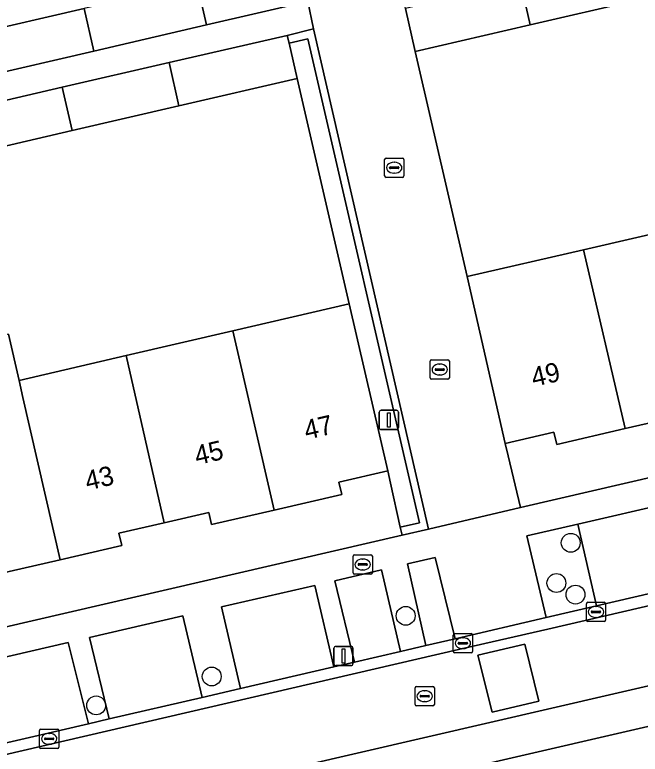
# Model space of a CAD drawing. Extents: x 156412 to 157779, y 382335 to 383768.
# Drawn here: x 156866.82 to 156899.28, y 382660.3 to 382698.63 of the extents above; entities that cross this region are included whole.
import ezdxf

# ---------------------------------------------------------------- set-up
doc = ezdxf.new("R2010")
doc.units = 0
for name, color, linetype in [('IMGEO_Berm_groen', 7, 'Continuous'), ('IMGEO_Boom', 7, 'Continuous'), ('IMGEO_Brandkraan', 7, 'Continuous'), ('IMGEO_Erf', 7, 'Continuous'), ('IMGEO_Groenvoorziening', 7, 'Continuous'), ('IMGEO_Kolk', 7, 'Continuous'), ('IMGEO_Lichtmast', 7, 'Continuous'), ('IMGEO_Muur', 7, 'Continuous'), ('IMGEO_Pand', 7, 'Continuous'), ('IMGEO_Pand_nummerreeks', 7, 'Continuous'), ('IMGEO_Parkeervlak_open', 7, 'Continuous'), ('IMGEO_Rijbaan_lokaal_gesloten', 7, 'Continuous'), ('IMGEO_Rijbaan_lokaal_open', 7, 'Continuous'), ('IMGEO_Rioolput', 7, 'Continuous'), ('IMGEO_Voetpad_open', 7, 'Continuous')]:
    doc.layers.add(name, color=color, linetype=linetype)

msp = doc.modelspace()

# ---------------------------------------------------------------- linework, layer by layer
at = {"layer": 'IMGEO_Berm_groen'}
msp.add_lwpolyline([(156888.634, 382670.501), (156887.197, 382670.165), (156888.16, 382665.937), (156889.682, 382666.277)], close=True, dxfattribs=at)
at = {"layer": 'IMGEO_Boom'}
for centre in [(156895.672, 382671.259), (156894.929, 382669.175), (156895.917, 382668.574), (156887.106, 382667.473), (156877.04, 382664.328), (156871.045, 382662.829)]:
    msp.add_circle(centre, 0.489, dxfattribs=at)
at = {"layer": 'IMGEO_Brandkraan'}
for p, q in [((156884.376, 382669.709), (156884.376, 382670.561)), ((156884.451, 382670.635), (156885.303, 382670.635)), ((156885.377, 382670.561), (156885.377, 382669.709)), ((156884.635, 382670.129), (156884.635, 382670.141)), ((156884.678, 382670.178), (156885.076, 382670.178)), ((156884.864, 382670.415), (156884.889, 382670.415)), ((156885.119, 382670.141), (156885.119, 382670.129)), ((156885.073, 382670.092), (156884.675, 382670.092)), ((156884.887, 382669.855), (156884.862, 382669.855)), ((156885.303, 382669.635), (156884.451, 382669.635))]:
    msp.add_line(p, q, dxfattribs=at)
for points in [[(156884.376, 382669.709), (156884.376, 382670.561)], [(156884.451, 382670.635), (156885.303, 382670.635)], [(156885.377, 382670.561), (156885.377, 382669.709)], [(156885.303, 382669.635), (156884.451, 382669.635)]]:
    msp.add_lwpolyline(points, dxfattribs=at)
for centre, radius, start, end in [((156884.453, 382670.559), 0.0765, 91.552, 178.448), ((156884.453, 382670.559), 0.0765, 91.552, 178.448), ((156885.301, 382670.559), 0.0765, 1.552, 88.448), ((156885.301, 382670.559), 0.0765, 1.552, 88.448), ((156884.675, 382670.138), 0.0403, 85.8775, 175.7526), ((156884.672, 382670.128), 0.0366, 178.938, 274.7102), ((156885.076, 382670.135), 0.043, 264.8664, 352.4533), ((156885.08, 382670.14), 0.0386, 1.7309, 96.639), ((156884.453, 382669.711), 0.0765, 181.552, 268.448), ((156884.453, 382669.711), 0.0765, 181.552, 268.448), ((156885.301, 382669.711), 0.0765, 271.552, 358.448), ((156885.301, 382669.711), 0.0765, 271.552, 358.448)]:
    msp.add_arc(centre, radius, start, end, dxfattribs=at)
for centre, major_axis, ratio, start_param, end_param in [((156884.863, 382670.135), (-0.387, 0.002), 0.722429, 4.712389, 7.853982), ((156884.888, 382670.135), (-0.39, 0.002), 0.717154, 1.570796, 4.712389)]:
    msp.add_ellipse(centre, major_axis=major_axis, ratio=ratio, start_param=start_param, end_param=end_param, dxfattribs=at)
at = {"layer": 'IMGEO_Erf'}
for points in [[(156899.119, 382699.395), (156893.568, 382698.113), (156887.6, 382696.735), (156890.292, 382685.06), (156896.338, 382686.456), (156901.877, 382687.734)], [(156864.577, 382697.612), (156870.42, 382698.958)], [(156866.498, 382682.072), (156867.045, 382679.681), (156872.596, 382680.964), (156878.14, 382682.246), (156884.178, 382683.642), (156881.475, 382695.326), (156875.341, 382693.909), (156869.797, 382692.629), (156864.233, 382691.343)], [(156901.701, 382677.919), (156898.493, 382677.178), (156894.949, 382676.361), (156894.803, 382676.995), (156892.274, 382676.411), (156892.419, 382675.776), (156893.061, 382673.083), (156932.808, 382682.278)], [(156848.729, 382662.829), (156886.92, 382671.657), (156886.829, 382672.067), (156886.321, 382674.35), (156886.175, 382674.984), (156883.642, 382674.398), (156883.788, 382673.764), (156880.278, 382672.952), (156877.037, 382672.202), (156876.891, 382672.837), (156874.579, 382672.302), (156872.224, 382671.757), (156872.37, 382671.123), (156869.171, 382670.383), (156865.911, 382669.628)], [(156921.541, 382666.777), (156881.479, 382657.529)]]:
    msp.add_lwpolyline(points, dxfattribs=at)
at = {"layer": 'IMGEO_Groenvoorziening'}
msp.add_lwpolyline([(156886.829, 382672.067), (156887.823, 382672.288), (156882.021, 382697.39), (156881.052, 382697.157), (156881.475, 382695.326), (156884.178, 382683.642), (156886.175, 382674.984), (156886.321, 382674.35)], close=True, dxfattribs=at)
at = {"layer": 'IMGEO_Kolk'}
for p, q in [((156886.088, 382691.207), (156886.94, 382691.207)), ((156886.013, 382690.281), (156886.013, 382691.133)), ((156886.501, 382690.987), (156886.526, 382690.987)), ((156887.014, 382691.133), (156887.014, 382690.281)), ((156886.272, 382690.701), (156886.272, 382690.713)), ((156886.71, 382690.664), (156886.312, 382690.664)), ((156886.315, 382690.75), (156886.713, 382690.75)), ((156886.524, 382690.427), (156886.499, 382690.427)), ((156886.756, 382690.713), (156886.756, 382690.701)), ((156886.94, 382690.207), (156886.088, 382690.207)), ((156888.373, 382679.817), (156888.373, 382680.669)), ((156888.448, 382680.743), (156889.3, 382680.743)), ((156888.861, 382680.523), (156888.886, 382680.523)), ((156889.374, 382680.669), (156889.374, 382679.817)), ((156888.632, 382680.237), (156888.632, 382680.249)), ((156889.07, 382680.2), (156888.672, 382680.2)), ((156888.675, 382680.286), (156889.073, 382680.286)), ((156889.116, 382680.249), (156889.116, 382680.237)), ((156889.3, 382679.743), (156888.448, 382679.743)), ((156888.884, 382679.963), (156888.859, 382679.963)), ((156896.482, 382667.248), (156896.482, 382668.1)), ((156896.557, 382668.174), (156897.409, 382668.174)), ((156896.97, 382667.954), (156896.995, 382667.954)), ((156897.483, 382668.1), (156897.483, 382667.248)), ((156896.741, 382667.668), (156896.741, 382667.68)), ((156897.179, 382667.631), (156896.781, 382667.631)), ((156896.784, 382667.717), (156897.182, 382667.717)), ((156897.225, 382667.68), (156897.225, 382667.668)), ((156897.409, 382667.174), (156896.557, 382667.174)), ((156896.993, 382667.394), (156896.968, 382667.394)), ((156889.576, 382665.626), (156889.576, 382666.478)), ((156889.651, 382666.552), (156890.503, 382666.552)), ((156890.064, 382666.332), (156890.089, 382666.332)), ((156890.577, 382666.478), (156890.577, 382665.626)), ((156889.835, 382666.046), (156889.835, 382666.058)), ((156890.273, 382666.009), (156889.875, 382666.009)), ((156889.878, 382666.095), (156890.276, 382666.095)), ((156890.319, 382666.058), (156890.319, 382666.046)), ((156890.503, 382665.552), (156889.651, 382665.552)), ((156890.087, 382665.772), (156890.062, 382665.772)), ((156868.106, 382660.67), (156868.106, 382661.522)), ((156868.181, 382661.596), (156869.033, 382661.596)), ((156868.594, 382661.376), (156868.619, 382661.376)), ((156869.107, 382661.522), (156869.107, 382660.67)), ((156868.365, 382661.09), (156868.365, 382661.102)), ((156868.803, 382661.053), (156868.405, 382661.053)), ((156868.408, 382661.139), (156868.806, 382661.139)), ((156868.849, 382661.102), (156868.849, 382661.09)), ((156869.033, 382660.596), (156868.181, 382660.596)), ((156868.617, 382660.816), (156868.592, 382660.816))]:
    msp.add_line(p, q, dxfattribs=at)
for points in [[(156886.088, 382691.207), (156886.94, 382691.207)], [(156886.013, 382690.281), (156886.013, 382691.133)], [(156887.014, 382691.133), (156887.014, 382690.281)], [(156886.94, 382690.207), (156886.088, 382690.207)], [(156888.373, 382679.817), (156888.373, 382680.669)], [(156888.448, 382680.743), (156889.3, 382680.743)], [(156889.374, 382680.669), (156889.374, 382679.817)], [(156889.3, 382679.743), (156888.448, 382679.743)], [(156896.482, 382667.248), (156896.482, 382668.1)], [(156896.557, 382668.174), (156897.409, 382668.174)], [(156897.483, 382668.1), (156897.483, 382667.248)], [(156897.409, 382667.174), (156896.557, 382667.174)], [(156889.576, 382665.626), (156889.576, 382666.478)], [(156889.651, 382666.552), (156890.503, 382666.552)], [(156890.577, 382666.478), (156890.577, 382665.626)], [(156890.503, 382665.552), (156889.651, 382665.552)], [(156868.106, 382660.67), (156868.106, 382661.522)], [(156868.181, 382661.596), (156869.033, 382661.596)], [(156869.107, 382661.522), (156869.107, 382660.67)], [(156869.033, 382660.596), (156868.181, 382660.596)]]:
    msp.add_lwpolyline(points, dxfattribs=at)
for centre, radius, start, end in [((156886.09, 382691.131), 0.0765, 91.552, 178.448), ((156886.09, 382691.131), 0.0765, 91.552, 178.448), ((156886.938, 382691.131), 0.0765, 1.552, 88.448), ((156886.938, 382691.131), 0.0765, 1.552, 88.448), ((156886.312, 382690.71), 0.0403, 85.8775, 175.7526), ((156886.309, 382690.7), 0.0366, 178.938, 274.7102), ((156886.713, 382690.707), 0.043, 264.8664, 352.4533), ((156886.717, 382690.712), 0.0386, 1.7309, 96.639), ((156886.09, 382690.283), 0.0765, 181.552, 268.448), ((156886.09, 382690.283), 0.0765, 181.552, 268.448), ((156886.938, 382690.283), 0.0765, 271.552, 358.448), ((156886.938, 382690.283), 0.0765, 271.552, 358.448), ((156888.45, 382680.667), 0.0765, 91.552, 178.448), ((156888.45, 382680.667), 0.0765, 91.552, 178.448), ((156889.298, 382680.667), 0.0765, 1.552, 88.448), ((156889.298, 382680.667), 0.0765, 1.552, 88.448), ((156888.672, 382680.246), 0.0403, 85.8775, 175.7526), ((156888.669, 382680.236), 0.0366, 178.938, 274.7102), ((156889.073, 382680.243), 0.043, 264.8664, 352.4533), ((156889.077, 382680.248), 0.0386, 1.7309, 96.639), ((156888.45, 382679.819), 0.0765, 181.552, 268.448), ((156888.45, 382679.819), 0.0765, 181.552, 268.448), ((156889.298, 382679.819), 0.0765, 271.552, 358.448), ((156889.298, 382679.819), 0.0765, 271.552, 358.448), ((156896.559, 382668.098), 0.0765, 91.552, 178.448), ((156896.559, 382668.098), 0.0765, 91.552, 178.448), ((156897.407, 382668.098), 0.0765, 1.552, 88.448), ((156897.407, 382668.098), 0.0765, 1.552, 88.448), ((156896.781, 382667.677), 0.0403, 85.8775, 175.7526), ((156896.778, 382667.667), 0.0366, 178.938, 274.7102), ((156897.182, 382667.674), 0.043, 264.8664, 352.4533), ((156897.186, 382667.679), 0.0386, 1.7309, 96.639), ((156896.559, 382667.25), 0.0765, 181.552, 268.448), ((156896.559, 382667.25), 0.0765, 181.552, 268.448), ((156897.407, 382667.25), 0.0765, 271.552, 358.448), ((156897.407, 382667.25), 0.0765, 271.552, 358.448), ((156889.653, 382666.476), 0.0765, 91.552, 178.448), ((156889.653, 382666.476), 0.0765, 91.552, 178.448), ((156890.501, 382666.476), 0.0765, 1.552, 88.448), ((156890.501, 382666.476), 0.0765, 1.552, 88.448), ((156889.875, 382666.055), 0.0403, 85.8775, 175.7526), ((156889.872, 382666.045), 0.0366, 178.938, 274.7102), ((156890.276, 382666.052), 0.043, 264.8664, 352.4533), ((156890.28, 382666.057), 0.0386, 1.7309, 96.639), ((156889.653, 382665.628), 0.0765, 181.552, 268.448), ((156889.653, 382665.628), 0.0765, 181.552, 268.448), ((156890.501, 382665.628), 0.0765, 271.552, 358.448), ((156890.501, 382665.628), 0.0765, 271.552, 358.448), ((156868.183, 382661.52), 0.0765, 91.552, 178.448), ((156868.183, 382661.52), 0.0765, 91.552, 178.448), ((156869.031, 382661.52), 0.0765, 1.552, 88.448), ((156869.031, 382661.52), 0.0765, 1.552, 88.448), ((156868.405, 382661.099), 0.0403, 85.8775, 175.7526), ((156868.402, 382661.089), 0.0366, 178.938, 274.7102), ((156868.806, 382661.096), 0.043, 264.8664, 352.4533), ((156868.81, 382661.101), 0.0386, 1.7309, 96.639), ((156868.183, 382660.672), 0.0765, 181.552, 268.448), ((156868.183, 382660.672), 0.0765, 181.552, 268.448), ((156869.031, 382660.672), 0.0765, 271.552, 358.448), ((156869.031, 382660.672), 0.0765, 271.552, 358.448)]:
    msp.add_arc(centre, radius, start, end, dxfattribs=at)
for centre, major_axis, ratio, start_param, end_param in [((156886.5, 382690.707), (-0.387, 0.002), 0.722429, 4.712389, 7.853982), ((156886.525, 382690.707), (-0.39, 0.002), 0.717154, 1.570796, 4.712389), ((156888.86, 382680.243), (-0.387, 0.002), 0.722429, 4.712389, 7.853982), ((156888.885, 382680.243), (-0.39, 0.002), 0.717154, 1.570796, 4.712389), ((156896.969, 382667.674), (-0.387, 0.002), 0.722429, 4.712389, 7.853982), ((156896.994, 382667.674), (-0.39, 0.002), 0.717154, 1.570796, 4.712389), ((156890.063, 382666.052), (-0.387, 0.002), 0.722429, 4.712389, 7.853982), ((156890.088, 382666.052), (-0.39, 0.002), 0.717154, 1.570796, 4.712389), ((156868.593, 382661.096), (-0.387, 0.002), 0.722429, 4.712389, 7.853982), ((156868.618, 382661.096), (-0.39, 0.002), 0.717154, 1.570796, 4.712389)]:
    msp.add_ellipse(centre, major_axis=major_axis, ratio=ratio, start_param=start_param, end_param=end_param, dxfattribs=at)
at = {"layer": 'IMGEO_Lichtmast'}
for p, q in [((156885.736, 382677.229), (156885.736, 382678.029)), ((156885.736, 382678.029), (156885.736, 382677.229)), ((156885.836, 382678.129), (156886.626, 382678.129)), ((156886.626, 382678.129), (156885.836, 382678.129)), ((156886.726, 382678.029), (156886.726, 382677.229)), ((156886.726, 382677.229), (156886.726, 382678.029)), ((156886.626, 382677.129), (156885.836, 382677.129)), ((156885.836, 382677.129), (156886.626, 382677.129)), ((156883.482, 382665.89), (156884.272, 382665.89)), ((156884.272, 382665.89), (156883.482, 382665.89)), ((156883.382, 382664.99), (156883.382, 382665.79)), ((156883.382, 382665.79), (156883.382, 382664.99)), ((156884.372, 382665.79), (156884.372, 382664.99)), ((156884.372, 382664.99), (156884.372, 382665.79)), ((156884.272, 382664.89), (156883.482, 382664.89)), ((156883.482, 382664.89), (156884.272, 382664.89))]:
    msp.add_line(p, q, dxfattribs=at)
for points in [[(156886.156, 382678.004), (156886.306, 382678.004), (156886.306, 382677.254), (156886.156, 382677.254), (156886.156, 382678.004)], [(156883.802, 382665.765), (156883.952, 382665.765), (156883.952, 382665.015), (156883.802, 382665.015), (156883.802, 382665.765)]]:
    msp.add_lwpolyline(points, dxfattribs=at)
for centre, start, end in [((156885.836, 382678.029), 90, 180), ((156885.836, 382678.029), 90, 180), ((156886.626, 382678.029), 0, 90), ((156886.626, 382678.029), 360, 90), ((156885.836, 382677.229), 180, 270), ((156885.836, 382677.229), 180, 270), ((156886.626, 382677.229), 270, 0), ((156886.626, 382677.229), 270, 0), ((156883.482, 382665.79), 90, 180), ((156883.482, 382665.79), 90, 180), ((156884.272, 382665.79), 0, 90), ((156884.272, 382665.79), 360, 90), ((156883.482, 382664.99), 180, 270), ((156883.482, 382664.99), 180, 270), ((156884.272, 382664.99), 270, 0), ((156884.272, 382664.99), 270, 0)]:
    msp.add_arc(centre, 0.1, start, end, dxfattribs=at)
at = {"layer": 'IMGEO_Muur'}
msp.add_lwpolyline([(156882.329, 382697.898), (156880.957, 382697.567), (156881.052, 382697.157), (156882.021, 382697.39), (156887.823, 382672.288), (156886.829, 382672.067), (156886.92, 382671.657), (156888.288, 382671.973)], close=True, dxfattribs=at)
msp.add_lwpolyline([(156887.6, 382696.735), (156890.292, 382685.06)], dxfattribs=at)
at = {"layer": 'IMGEO_Pand'}
for points in [[(156876.769, 382698.106), (156882.027, 382699.321), (156882.912, 382699.525), (156882.827, 382699.894), (156882.409, 382701.719), (156876.264, 382700.304)], [(156893.061, 382700.339), (156893.568, 382698.113), (156899.119, 382699.395), (156898.615, 382701.621)], [(156876.769, 382698.106), (156876.264, 382700.304), (156870.42, 382698.958), (156870.926, 382696.756)], [(156893.061, 382700.339), (156887.099, 382698.962), (156887.6, 382696.735), (156893.568, 382698.113)], [(156864.577, 382697.612), (156865.085, 382695.406), (156870.926, 382696.756), (156870.42, 382698.958)], [(156875.341, 382693.909), (156881.475, 382695.326), (156881.052, 382697.157), (156880.957, 382697.567), (156874.825, 382696.153)], [(156869.281, 382694.874), (156869.797, 382692.629), (156875.341, 382693.909), (156874.825, 382696.153)], [(156863.714, 382693.59), (156864.233, 382691.343), (156869.797, 382692.629), (156869.281, 382694.874)], [(156903.884, 382679.092), (156901.877, 382687.734), (156896.338, 382686.456), (156898.493, 382677.178), (156901.701, 382677.919), (156901.555, 382678.554)], [(156896.338, 382686.456), (156890.292, 382685.06), (156892.274, 382676.411), (156894.803, 382676.995), (156894.949, 382676.361), (156898.493, 382677.178)], [(156880.278, 382672.952), (156883.788, 382673.764), (156883.642, 382674.398), (156886.175, 382674.984), (156884.178, 382683.642), (156878.14, 382682.246)], [(156867.045, 382679.681), (156866.498, 382682.072), (156860.976, 382680.795), (156861.099, 382680.255), (156861.522, 382678.404), (156861.743, 382677.439), (156863.502, 382669.739), (156865.765, 382670.263), (156865.911, 382669.628), (156869.171, 382670.383), (156867.247, 382678.796)], [(156880.278, 382672.952), (156878.14, 382682.246), (156872.596, 382680.964), (156874.579, 382672.302), (156876.891, 382672.837), (156877.037, 382672.202)], [(156872.596, 382680.964), (156867.045, 382679.681), (156867.247, 382678.796), (156869.171, 382670.383), (156872.37, 382671.123), (156872.224, 382671.757), (156874.579, 382672.302)]]:
    msp.add_lwpolyline(points, close=True, dxfattribs=at)
at = {"layer": 'IMGEO_Parkeervlak_open'}
for points in [[(156900.836, 382673.332), (156896.046, 382672.229), (156897.006, 382667.993), (156901.846, 382669.111)], [(156885.853, 382669.854), (156883.426, 382669.292), (156884.449, 382665.077), (156886.834, 382665.63)], [(156882.397, 382669.054), (156877.552, 382667.932), (156878.533, 382663.705), (156883.375, 382664.828)], [(156875.546, 382667.467), (156870.701, 382666.345), (156871.726, 382662.127), (156876.538, 382663.242)], [(156869.595, 382666.089), (156864.724, 382664.961), (156865.702, 382660.73), (156870.64, 382661.875)]]:
    msp.add_lwpolyline(points, close=True, dxfattribs=at)
at = {"layer": 'IMGEO_Rijbaan_lokaal_gesloten'}
msp.add_lwpolyline([(156921.083, 382672.955), (156894.488, 382666.782), (156889.852, 382665.724), (156854.261, 382657.483), (156855.169, 382653.553), (156921.11, 382668.783)], dxfattribs=at)
msp.add_lwpolyline([(156894.009, 382663.046), (156891.595, 382662.481), (156890.855, 382665.442), (156893.288, 382666.005)], close=True, dxfattribs=at)
at = {"layer": 'IMGEO_Rijbaan_lokaal_open'}
for points in [[(156920.955, 382673.525), (156920.517, 382673.424), (156916.403, 382672.473), (156915.16, 382672.186), (156912.407, 382671.55), (156911.156, 382671.261), (156906.355, 382670.152), (156905.195, 382669.884), (156902.893, 382669.352), (156901.846, 382669.111), (156897.006, 382667.993), (156894.389, 382667.388), (156889.682, 382666.277), (156888.16, 382665.937), (156886.834, 382665.63), (156884.449, 382665.077), (156883.375, 382664.828), (156878.533, 382663.705), (156876.538, 382663.242), (156871.726, 382662.127), (156870.64, 382661.875), (156865.702, 382660.73)], [(156889.852, 382665.724), (156894.488, 382666.782), (156921.083, 382672.955)], [(156745.677, 382632.413), (156818.765, 382649.282), (156850.364, 382656.581), (156854.261, 382657.483), (156889.852, 382665.724)]]:
    msp.add_lwpolyline(points, dxfattribs=at)
msp.add_lwpolyline([(156891.595, 382662.481), (156894.009, 382663.046), (156893.288, 382666.005), (156890.855, 382665.442)], close=True, dxfattribs=at)
at = {"layer": 'IMGEO_Rioolput'}
for p, q in [((156887.594, 382662.882), (156887.594, 382663.734)), ((156887.669, 382663.808), (156888.521, 382663.808)), ((156888.082, 382663.588), (156888.107, 382663.588)), ((156888.595, 382663.734), (156888.595, 382662.882)), ((156887.853, 382663.302), (156887.853, 382663.314)), ((156888.291, 382663.265), (156887.893, 382663.265)), ((156887.896, 382663.351), (156888.294, 382663.351)), ((156888.337, 382663.314), (156888.337, 382663.302)), ((156888.105, 382663.028), (156888.08, 382663.028)), ((156888.521, 382662.808), (156887.669, 382662.808))]:
    msp.add_line(p, q, dxfattribs=at)
for points in [[(156887.594, 382662.882), (156887.594, 382663.734)], [(156887.669, 382663.808), (156888.521, 382663.808)], [(156888.595, 382663.734), (156888.595, 382662.882)], [(156888.521, 382662.808), (156887.669, 382662.808)]]:
    msp.add_lwpolyline(points, dxfattribs=at)
for centre, radius, start, end in [((156887.671, 382663.732), 0.0765, 91.552, 178.448), ((156887.671, 382663.732), 0.0765, 91.552, 178.448), ((156888.519, 382663.732), 0.0765, 1.552, 88.448), ((156888.519, 382663.732), 0.0765, 1.552, 88.448), ((156887.893, 382663.311), 0.0403, 85.8775, 175.7526), ((156887.89, 382663.301), 0.0366, 178.938, 274.7102), ((156888.294, 382663.308), 0.043, 264.8664, 352.4533), ((156888.298, 382663.313), 0.0386, 1.7309, 96.639), ((156887.671, 382662.884), 0.0765, 181.552, 268.448), ((156887.671, 382662.884), 0.0765, 181.552, 268.448), ((156888.519, 382662.884), 0.0765, 271.552, 358.448), ((156888.519, 382662.884), 0.0765, 271.552, 358.448)]:
    msp.add_arc(centre, radius, start, end, dxfattribs=at)
for centre, major_axis, ratio, start_param, end_param in [((156888.081, 382663.308), (-0.387, 0.002), 0.722429, 4.712389, 7.853982), ((156888.106, 382663.308), (-0.39, 0.002), 0.717154, 1.570796, 4.712389)]:
    msp.add_ellipse(centre, major_axis=major_axis, ratio=ratio, start_param=start_param, end_param=end_param, dxfattribs=at)
at = {"layer": 'IMGEO_Voetpad_open'}
for points in [[(156887.6, 382696.735), (156887.099, 382698.962), (156886.753, 382700.415), (156886.263, 382702.64), (156884.253, 382711.523), (156881.792, 382722.174), (156880.313, 382728.641), (156877.821, 382728.071), (156884.257, 382699.814), (156882.912, 382699.525), (156882.027, 382699.321), (156882.329, 382697.898), (156888.288, 382671.973), (156893.061, 382673.083), (156892.419, 382675.776), (156892.274, 382676.411), (156890.292, 382685.06)], [(156896.046, 382672.229), (156893.39, 382671.618), (156894.389, 382667.388), (156897.006, 382667.993)]]:
    msp.add_lwpolyline(points, close=True, dxfattribs=at)
for points in [[(156863.714, 382693.59), (156869.281, 382694.874), (156874.825, 382696.153), (156880.957, 382697.567), (156882.329, 382697.898), (156882.027, 382699.321), (156876.769, 382698.106), (156870.926, 382696.756), (156865.085, 382695.406)], [(156939.568, 382673.498), (156943.697, 382678.406), (156937.936, 382683.368), (156932.839, 382682.154), (156932.808, 382682.278), (156893.061, 382673.083), (156888.288, 382671.973), (156886.92, 382671.657), (156848.729, 382662.829), (156818.728, 382655.884), (156817.342, 382655.568), (156812.536, 382654.456), (156744.349, 382638.681)], [(156893.39, 382671.618), (156896.046, 382672.229), (156900.836, 382673.332), (156901.846, 382669.111), (156902.893, 382669.352), (156901.87, 382673.57), (156904.21, 382674.108), (156905.195, 382669.884), (156906.355, 382670.152), (156905.345, 382674.369), (156910.299, 382675.51), (156911.156, 382671.261), (156912.407, 382671.55), (156911.529, 382675.793), (156914.202, 382676.408), (156915.16, 382672.186), (156916.403, 382672.473), (156915.458, 382676.697), (156919.538, 382677.636), (156920.517, 382673.424), (156920.955, 382673.525)], [(156864.724, 382664.961), (156869.595, 382666.089), (156870.64, 382661.875), (156871.726, 382662.127), (156870.701, 382666.345), (156875.546, 382667.467), (156876.538, 382663.242), (156878.533, 382663.705), (156877.552, 382667.932), (156882.397, 382669.054), (156883.375, 382664.828), (156884.449, 382665.077), (156883.426, 382669.292), (156885.853, 382669.854), (156886.834, 382665.63), (156888.16, 382665.937), (156887.197, 382670.165), (156888.634, 382670.501), (156889.682, 382666.277), (156894.389, 382667.388), (156893.39, 382671.618)], [(156921.11, 382668.783), (156855.169, 382653.553), (156819.996, 382645.43), (156820.465, 382643.445), (156821.844, 382643.764), (156879.724, 382657.124)], [(156879.724, 382657.124), (156881.479, 382657.529), (156921.541, 382666.777)]]:
    msp.add_lwpolyline(points, dxfattribs=at)

# ---------------------------------------------------------------- texts
at = {"layer": 'IMGEO_Pand_nummerreeks'}
for s, rotation, p in [('49', 13.0005, (156893.749, 382679.338)), ('47', 13.0248, (156881.959, 382676.596)), ('45', 13.0248, (156876.274, 382675.281)), ('43', 13.0233, (156870.59, 382673.966))]:
    msp.add_text(s, height=1, rotation=rotation, dxfattribs=at).set_placement(p)

doc.saveas('drawing.dxf')
